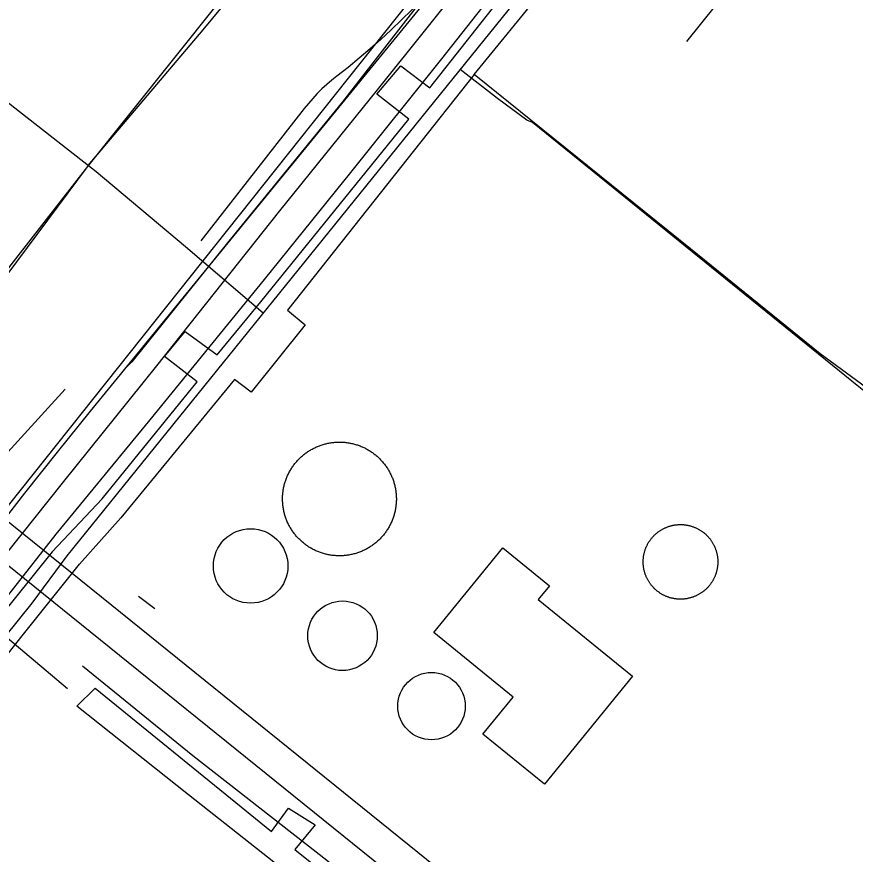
# Model space of a CAD drawing. Extents: x 3297753 to 3335611, y 652252 to 677623.
# Drawn here: x 3310374 to 3311113, y 661254 to 661992 of the extents above; entities that cross this region are included whole.
import ezdxf

# ---------------------------------------------------------------- set-up
doc = ezdxf.new("R2010")
doc.units = 0
for name, color, linetype in [('V-BLDG-OTLN', 7, 'Continuous'), ('V-DOMW-TANK', 7, 'Continuous'), ('V-RAIL-TRAK', 7, 'Continuous'), ('V-ROAD-CNTR', 7, 'Continuous'), ('V-TOPO-SHOR', 7, 'Continuous'), ('V-UTIL-LINE', 7, 'Continuous')]:
    doc.layers.add(name, color=color, linetype=linetype)

msp = doc.modelspace()

# ---------------------------------------------------------------- linework, layer by layer
at = {"layer": 'V-BLDG-OTLN'}
msp.add_lwpolyline([(3310916.85, 661410.65), (3310839.27, 661315.37), (3310785.05, 661359.53), (3310811.66, 661392.21), (3310741.78, 661449.11), (3310802.57, 661523.77), (3310843.7, 661490.29), (3310833.87, 661478.22)], close=True, dxfattribs=at)
at = {"layer": 'V-DOMW-TANK'}
for points in [[(3310611.53, 661584.42), (3310611.84, 661585.23), (3310612.17, 661586.05), (3310612.51, 661586.85), (3310612.86, 661587.66), (3310613.23, 661588.45), (3310613.61, 661589.24), (3310614, 661590.02), (3310614.41, 661590.79), (3310614.84, 661591.56), (3310615.27, 661592.32), (3310615.72, 661593.07), (3310616.18, 661593.81), (3310616.66, 661594.55), (3310617.15, 661595.28), (3310617.65, 661595.99), (3310618.16, 661596.7), (3310618.68, 661597.41), (3310619.22, 661598.1), (3310619.77, 661598.78), (3310620.33, 661599.45), (3310620.91, 661600.11), (3310621.49, 661600.77), (3310622.09, 661601.41), (3310622.69, 661602.04), (3310623.31, 661602.66), (3310623.94, 661603.27), (3310624.58, 661603.87), (3310625.23, 661604.46), (3310625.89, 661605.03), (3310626.56, 661605.6), (3310627.23, 661606.15), (3310627.92, 661606.69), (3310628.62, 661607.22), (3310629.33, 661607.73), (3310630.04, 661608.24), (3310630.77, 661608.73), (3310631.5, 661609.21), (3310632.24, 661609.68), (3310632.99, 661610.13), (3310633.75, 661610.57), (3310634.52, 661610.99), (3310635.29, 661611.41), (3310636.07, 661611.81), (3310636.85, 661612.19), (3310637.65, 661612.56), (3310638.44, 661612.92), (3310639.25, 661613.27), (3310640.06, 661613.6), (3310640.88, 661613.91), (3310641.7, 661614.21), (3310642.52, 661614.5), (3310643.36, 661614.77), (3310644.19, 661615.03), (3310645.04, 661615.28), (3310645.88, 661615.5), (3310646.73, 661615.72), (3310647.58, 661615.92), (3310648.44, 661616.1), (3310649.3, 661616.27), (3310650.16, 661616.42)], [(3310650.16, 661616.42), (3310651.02, 661616.56), (3310651.89, 661616.69), (3310652.76, 661616.8), (3310653.63, 661616.89), (3310654.5, 661616.97), (3310655.38, 661617.03), (3310656.25, 661617.08), (3310657.12, 661617.11), (3310658, 661617.13), (3310658.88, 661617.14), (3310659.75, 661617.12), (3310660.62, 661617.09), (3310661.5, 661617.05), (3310662.38, 661616.99), (3310663.25, 661616.92), (3310664.12, 661616.83), (3310664.99, 661616.72), (3310665.85, 661616.6), (3310666.72, 661616.47), (3310667.58, 661616.32), (3310668.44, 661616.15), (3310669.3, 661615.97), (3310670.15, 661615.78), (3310671, 661615.57), (3310671.85, 661615.34), (3310672.69, 661615.1), (3310673.53, 661614.85), (3310674.36, 661614.58), (3310675.19, 661614.3), (3310676.02, 661614), (3310676.83, 661613.69), (3310677.65, 661613.36), (3310678.45, 661613.02), (3310679.25, 661612.67), (3310680.05, 661612.3), (3310680.84, 661611.92), (3310681.62, 661611.52), (3310682.39, 661611.12), (3310683.16, 661610.69), (3310683.92, 661610.26), (3310684.67, 661609.81), (3310685.41, 661609.35), (3310686.15, 661608.87), (3310686.88, 661608.38), (3310687.59, 661607.88), (3310688.3, 661607.37), (3310689.01, 661606.84), (3310689.7, 661606.31), (3310690.38, 661605.76), (3310691.05, 661605.2), (3310691.71, 661604.62), (3310692.37, 661604.04), (3310693.01, 661603.44), (3310693.64, 661602.84), (3310694.26, 661602.22), (3310694.87, 661601.59), (3310695.47, 661600.95), (3310696.05, 661600.3), (3310696.63, 661599.65), (3310697.2, 661598.97), (3310697.75, 661598.3), (3310698.29, 661597.61), (3310698.81, 661596.91), (3310699.33, 661596.2), (3310699.84, 661595.49), (3310700.33, 661594.76), (3310700.81, 661594.03), (3310701.27, 661593.29), (3310701.73, 661592.54), (3310702.17, 661591.78), (3310702.59, 661591.02), (3310703, 661590.24), (3310703.41, 661589.46), (3310703.79, 661588.68), (3310704.16, 661587.89), (3310704.52, 661587.09), (3310704.86, 661586.28), (3310705.2, 661585.47), (3310705.51, 661584.66), (3310705.81, 661583.83), (3310706.1, 661583.01), (3310706.37, 661582.17), (3310706.63, 661581.34), (3310706.87, 661580.5), (3310707.1, 661579.65), (3310707.32, 661578.8), (3310707.52, 661577.95), (3310707.7, 661577.09), (3310707.87, 661576.23), (3310708.02, 661575.37), (3310708.16, 661574.51), (3310708.29, 661573.64), (3310708.4, 661572.77), (3310708.49, 661571.9), (3310708.57, 661571.03), (3310708.63, 661570.16), (3310708.68, 661569.28), (3310708.71, 661568.41), (3310708.73, 661567.53), (3310708.73, 661566.66)], [(3310649.54, 661517.62), (3310648.68, 661517.78), (3310647.83, 661517.96), (3310646.97, 661518.16), (3310646.12, 661518.37), (3310645.28, 661518.59), (3310644.43, 661518.83), (3310643.6, 661519.08), (3310642.76, 661519.35), (3310641.93, 661519.64), (3310641.11, 661519.94), (3310640.29, 661520.25), (3310639.48, 661520.57), (3310638.67, 661520.91), (3310637.87, 661521.27), (3310637.08, 661521.63), (3310636.29, 661522.02), (3310635.51, 661522.41), (3310634.73, 661522.82), (3310633.97, 661523.24), (3310633.21, 661523.68), (3310632.46, 661524.13), (3310631.71, 661524.59), (3310630.98, 661525.07), (3310630.25, 661525.55), (3310629.53, 661526.05), (3310628.82, 661526.57), (3310628.12, 661527.09), (3310627.43, 661527.63), (3310626.75, 661528.18), (3310626.08, 661528.74), (3310625.41, 661529.31), (3310624.76, 661529.9), (3310624.12, 661530.49), (3310623.49, 661531.1), (3310622.87, 661531.71), (3310622.26, 661532.34), (3310621.66, 661532.98), (3310621.07, 661533.63), (3310620.5, 661534.29), (3310619.93, 661534.96), (3310619.38, 661535.64), (3310618.84, 661536.33), (3310618.31, 661537.03), (3310617.79, 661537.73), (3310617.29, 661538.45), (3310616.8, 661539.17), (3310616.32, 661539.91), (3310615.85, 661540.65), (3310615.4, 661541.4), (3310614.96, 661542.16), (3310614.53, 661542.92), (3310614.12, 661543.69), (3310613.72, 661544.47), (3310613.33, 661545.26), (3310612.96, 661546.05), (3310612.61, 661546.85), (3310612.26, 661547.65), (3310611.93, 661548.46), (3310611.62, 661549.28), (3310611.31, 661550.1), (3310611.03, 661550.93), (3310610.75, 661551.76), (3310610.5, 661552.6), (3310610.25, 661553.44), (3310610.02, 661554.28), (3310609.81, 661555.13), (3310609.61, 661555.99), (3310609.43, 661556.84), (3310609.26, 661557.7), (3310609.1, 661558.56), (3310608.96, 661559.43), (3310608.84, 661560.3), (3310608.73, 661561.16), (3310608.64, 661562.03), (3310608.56, 661562.91), (3310608.5, 661563.78), (3310608.45, 661564.65), (3310608.41, 661565.53), (3310608.4, 661566.4), (3310608.4, 661567.28), (3310608.41, 661568.16), (3310608.44, 661569.03), (3310608.48, 661569.9), (3310608.54, 661570.78), (3310608.61, 661571.65), (3310608.7, 661572.52), (3310608.81, 661573.39), (3310608.93, 661574.26), (3310609.06, 661575.12), (3310609.21, 661575.98), (3310609.38, 661576.85), (3310609.56, 661577.7), (3310609.75, 661578.56), (3310609.96, 661579.41), (3310610.19, 661580.25), (3310610.43, 661581.09), (3310610.68, 661581.93), (3310610.95, 661582.77), (3310611.23, 661583.59), (3310611.53, 661584.42)], [(3310708.73, 661566.66), (3310708.72, 661565.78), (3310708.69, 661564.91), (3310708.65, 661564.03), (3310708.59, 661563.16), (3310708.51, 661562.29), (3310708.42, 661561.42), (3310708.32, 661560.54), (3310708.2, 661559.68), (3310708.06, 661558.81), (3310707.91, 661557.95), (3310707.75, 661557.09), (3310707.57, 661556.23), (3310707.37, 661555.38), (3310707.16, 661554.53), (3310706.94, 661553.68), (3310706.7, 661552.84), (3310706.45, 661552.01), (3310706.18, 661551.17), (3310705.9, 661550.34), (3310705.6, 661549.52), (3310705.29, 661548.7), (3310704.96, 661547.89), (3310704.62, 661547.08), (3310704.27, 661546.28), (3310703.9, 661545.48), (3310703.52, 661544.7), (3310703.12, 661543.92), (3310702.71, 661543.14), (3310702.29, 661542.37), (3310701.85, 661541.61), (3310701.41, 661540.86), (3310700.94, 661540.12), (3310700.47, 661539.38), (3310699.98, 661538.66), (3310699.48, 661537.94), (3310698.97, 661537.23), (3310698.44, 661536.53), (3310697.9, 661535.84), (3310697.36, 661535.16), (3310696.79, 661534.48), (3310696.22, 661533.82), (3310695.64, 661533.17), (3310695.04, 661532.53), (3310694.43, 661531.9), (3310693.81, 661531.28), (3310693.19, 661530.67), (3310692.55, 661530.07), (3310691.9, 661529.48), (3310691.24, 661528.9), (3310690.57, 661528.34), (3310689.89, 661527.79), (3310689.2, 661527.25), (3310688.5, 661526.71), (3310687.8, 661526.2), (3310687.08, 661525.7), (3310686.36, 661525.2), (3310685.62, 661524.73), (3310684.88, 661524.26), (3310684.13, 661523.81), (3310683.38, 661523.37), (3310682.61, 661522.94), (3310681.84, 661522.53), (3310681.06, 661522.13), (3310680.27, 661521.74), (3310679.48, 661521.37), (3310678.68, 661521.01), (3310677.88, 661520.67), (3310677.07, 661520.34), (3310676.25, 661520.02), (3310675.43, 661519.72), (3310674.6, 661519.44), (3310673.77, 661519.16), (3310672.93, 661518.9), (3310672.09, 661518.66), (3310671.25, 661518.43), (3310670.4, 661518.22), (3310669.54, 661518.02), (3310668.69, 661517.83), (3310667.83, 661517.67), (3310666.97, 661517.51), (3310666.1, 661517.37), (3310665.24, 661517.25), (3310664.37, 661517.14), (3310663.5, 661517.05), (3310662.62, 661516.97), (3310661.75, 661516.9), (3310660.88, 661516.85), (3310660, 661516.82), (3310659.13, 661516.81), (3310658.25, 661516.8), (3310657.38, 661516.82), (3310656.5, 661516.84), (3310655.62, 661516.89), (3310654.75, 661516.95), (3310653.88, 661517.02), (3310653.01, 661517.11), (3310652.14, 661517.21), (3310651.27, 661517.33), (3310650.41, 661517.47), (3310649.54, 661517.62)], [(3310929.78, 661526.11), (3310930.04, 661526.62), (3310930.3, 661527.13), (3310930.58, 661527.63), (3310930.87, 661528.13), (3310931.16, 661528.62), (3310931.47, 661529.11), (3310931.78, 661529.59), (3310932.1, 661530.07), (3310932.43, 661530.54), (3310932.77, 661531.01), (3310933.11, 661531.46), (3310933.46, 661531.92), (3310933.82, 661532.37), (3310934.19, 661532.81), (3310934.57, 661533.24), (3310934.95, 661533.67), (3310935.34, 661534.09), (3310935.74, 661534.5), (3310936.15, 661534.91), (3310936.56, 661535.31), (3310936.98, 661535.7), (3310937.4, 661536.09), (3310937.84, 661536.46), (3310938.28, 661536.83), (3310938.72, 661537.2), (3310939.18, 661537.55), (3310939.63, 661537.9), (3310940.1, 661538.23), (3310940.57, 661538.57), (3310941.04, 661538.89), (3310941.53, 661539.2), (3310942.01, 661539.51), (3310942.5, 661539.8), (3310943, 661540.09), (3310943.5, 661540.37), (3310944.01, 661540.64), (3310944.52, 661540.9), (3310945.04, 661541.16), (3310945.56, 661541.4), (3310946.08, 661541.63), (3310946.61, 661541.86), (3310947.14, 661542.07), (3310947.68, 661542.28), (3310948.22, 661542.48), (3310948.76, 661542.67), (3310949.31, 661542.85), (3310949.85, 661543.01), (3310950.41, 661543.17), (3310950.96, 661543.32), (3310951.52, 661543.46), (3310952.08, 661543.59), (3310952.64, 661543.72), (3310953.2, 661543.82), (3310953.77, 661543.93), (3310954.33, 661544.02), (3310954.91, 661544.1), (3310955.47, 661544.17), (3310956.04, 661544.23), (3310956.62, 661544.28), (3310957.19, 661544.32)], [(3310957.19, 661544.32), (3310957.76, 661544.35), (3310958.34, 661544.37), (3310958.91, 661544.38), (3310959.49, 661544.38), (3310960.06, 661544.38), (3310960.64, 661544.35), (3310961.21, 661544.33), (3310961.78, 661544.29), (3310962.35, 661544.24), (3310962.93, 661544.18), (3310963.5, 661544.11), (3310964.06, 661544.03), (3310964.63, 661543.94), (3310965.2, 661543.84), (3310965.76, 661543.73), (3310966.32, 661543.62), (3310966.88, 661543.49), (3310967.44, 661543.35), (3310968, 661543.2), (3310968.55, 661543.04), (3310969.1, 661542.88), (3310969.65, 661542.7), (3310970.19, 661542.52), (3310970.73, 661542.32), (3310971.27, 661542.11), (3310971.8, 661541.9), (3310972.33, 661541.68), (3310972.85, 661541.45), (3310973.38, 661541.2), (3310973.89, 661540.95), (3310974.4, 661540.69), (3310974.91, 661540.42), (3310975.41, 661540.14), (3310975.91, 661539.86), (3310976.41, 661539.56), (3310976.89, 661539.26), (3310977.37, 661538.95), (3310977.85, 661538.63), (3310978.32, 661538.3), (3310978.79, 661537.96), (3310979.25, 661537.62), (3310979.7, 661537.27), (3310980.15, 661536.9), (3310980.59, 661536.53), (3310981.02, 661536.16), (3310981.45, 661535.77), (3310981.87, 661535.39), (3310982.28, 661534.98), (3310982.69, 661534.58), (3310983.09, 661534.17), (3310983.48, 661533.75), (3310983.87, 661533.32), (3310984.25, 661532.89), (3310984.62, 661532.45), (3310984.98, 661532), (3310985.33, 661531.55), (3310985.68, 661531.09), (3310986.02, 661530.63), (3310986.35, 661530.16), (3310986.67, 661529.68), (3310986.98, 661529.2), (3310987.29, 661528.72), (3310987.58, 661528.22), (3310987.87, 661527.73), (3310988.15, 661527.22), (3310988.42, 661526.71), (3310988.68, 661526.21), (3310988.94, 661525.69), (3310989.18, 661525.17), (3310989.42, 661524.65), (3310989.64, 661524.12), (3310989.86, 661523.58), (3310990.06, 661523.05), (3310990.26, 661522.51), (3310990.45, 661521.97), (3310990.63, 661521.42), (3310990.8, 661520.87), (3310990.96, 661520.32), (3310991.1, 661519.77), (3310991.24, 661519.21), (3310991.37, 661518.65), (3310991.49, 661518.09), (3310991.6, 661517.52), (3310991.71, 661516.96), (3310991.8, 661516.39), (3310991.88, 661515.82), (3310991.95, 661515.25), (3310992.01, 661514.68), (3310992.06, 661514.11), (3310992.1, 661513.54), (3310992.13, 661512.96), (3310992.15, 661512.39), (3310992.16, 661511.81), (3310992.17, 661511.24), (3310992.16, 661510.67), (3310992.14, 661510.09), (3310992.11, 661509.52), (3310992.07, 661508.95), (3310992.02, 661508.37), (3310991.96, 661507.8)], [(3310949.96, 661479.9), (3310949.41, 661480.07), (3310948.86, 661480.24), (3310948.32, 661480.43), (3310947.78, 661480.62), (3310947.24, 661480.83), (3310946.71, 661481.05), (3310946.18, 661481.27), (3310945.66, 661481.5), (3310945.14, 661481.74), (3310944.62, 661481.99), (3310944.11, 661482.25), (3310943.6, 661482.52), (3310943.09, 661482.8), (3310942.6, 661483.09), (3310942.1, 661483.38), (3310941.61, 661483.69), (3310941.13, 661484), (3310940.66, 661484.32), (3310940.19, 661484.65), (3310939.72, 661484.98), (3310939.26, 661485.33), (3310938.81, 661485.68), (3310938.36, 661486.04), (3310937.92, 661486.41), (3310937.49, 661486.79), (3310937.06, 661487.17), (3310936.64, 661487.56), (3310936.23, 661487.96), (3310935.82, 661488.36), (3310935.42, 661488.78), (3310935.02, 661489.2), (3310934.64, 661489.62), (3310934.26, 661490.06), (3310933.89, 661490.5), (3310933.53, 661490.94), (3310933.18, 661491.39), (3310932.83, 661491.85), (3310932.49, 661492.32), (3310932.16, 661492.79), (3310931.84, 661493.26), (3310931.52, 661493.74), (3310931.22, 661494.23), (3310930.92, 661494.72), (3310930.64, 661495.22), (3310930.35, 661495.72), (3310930.08, 661496.23), (3310929.82, 661496.74), (3310929.57, 661497.25), (3310929.33, 661497.78), (3310929.09, 661498.3), (3310928.87, 661498.83), (3310928.65, 661499.36), (3310928.44, 661499.9), (3310928.25, 661500.44), (3310928.06, 661500.98), (3310927.88, 661501.52), (3310927.71, 661502.07), (3310927.55, 661502.62), (3310927.4, 661503.18), (3310927.26, 661503.74), (3310927.13, 661504.3), (3310927.01, 661504.86), (3310926.9, 661505.42), (3310926.8, 661505.99), (3310926.71, 661506.56), (3310926.63, 661507.12), (3310926.56, 661507.69), (3310926.5, 661508.26), (3310926.45, 661508.84), (3310926.41, 661509.41), (3310926.38, 661509.98), (3310926.35, 661510.56), (3310926.34, 661511.13), (3310926.34, 661511.71), (3310926.35, 661512.28), (3310926.37, 661512.85), (3310926.4, 661513.43), (3310926.44, 661514), (3310926.49, 661514.57), (3310926.55, 661515.14), (3310926.61, 661515.71), (3310926.7, 661516.28), (3310926.78, 661516.85), (3310926.88, 661517.42), (3310926.99, 661517.98), (3310927.11, 661518.54), (3310927.24, 661519.1), (3310927.38, 661519.66), (3310927.52, 661520.22), (3310927.68, 661520.77), (3310927.85, 661521.32), (3310928.02, 661521.86), (3310928.21, 661522.41), (3310928.41, 661522.95), (3310928.61, 661523.48), (3310928.83, 661524.02), (3310929.05, 661524.55), (3310929.28, 661525.07), (3310929.52, 661525.59), (3310929.78, 661526.11)], [(3310991.96, 661507.8), (3310991.89, 661507.23), (3310991.81, 661506.66), (3310991.72, 661506.09), (3310991.62, 661505.53), (3310991.52, 661504.96), (3310991.4, 661504.4), (3310991.27, 661503.84), (3310991.13, 661503.28), (3310990.98, 661502.73), (3310990.83, 661502.18), (3310990.66, 661501.63), (3310990.48, 661501.08), (3310990.3, 661500.54), (3310990.1, 661500), (3310989.9, 661499.46), (3310989.68, 661498.93), (3310989.46, 661498.4), (3310989.23, 661497.87), (3310988.98, 661497.35), (3310988.73, 661496.83), (3310988.47, 661496.32), (3310988.2, 661495.82), (3310987.93, 661495.31), (3310987.64, 661494.82), (3310987.35, 661494.32), (3310987.04, 661493.83), (3310986.73, 661493.35), (3310986.41, 661492.88), (3310986.08, 661492.41), (3310985.74, 661491.94), (3310985.4, 661491.48), (3310985.04, 661491.03), (3310984.69, 661490.58), (3310984.32, 661490.14), (3310983.94, 661489.7), (3310983.56, 661489.28), (3310983.17, 661488.86), (3310982.77, 661488.44), (3310982.36, 661488.04), (3310981.95, 661487.64), (3310981.53, 661487.24), (3310981.1, 661486.86), (3310980.67, 661486.48), (3310980.23, 661486.11), (3310979.78, 661485.75), (3310979.33, 661485.4), (3310978.87, 661485.05), (3310978.41, 661484.71), (3310977.94, 661484.38), (3310977.46, 661484.06), (3310976.98, 661483.74), (3310976.5, 661483.44), (3310976, 661483.14), (3310975.51, 661482.85), (3310975.01, 661482.58), (3310974.5, 661482.31), (3310973.99, 661482.04), (3310973.47, 661481.79), (3310972.95, 661481.55), (3310972.43, 661481.31), (3310971.9, 661481.09), (3310971.37, 661480.87), (3310970.83, 661480.66), (3310970.29, 661480.46), (3310969.75, 661480.28), (3310969.2, 661480.1), (3310968.65, 661479.93), (3310968.1, 661479.77), (3310967.55, 661479.62), (3310966.99, 661479.48), (3310966.43, 661479.35), (3310965.87, 661479.23), (3310965.3, 661479.12), (3310964.74, 661479.02), (3310964.17, 661478.93), (3310963.6, 661478.85), (3310963.03, 661478.78), (3310962.46, 661478.72), (3310961.89, 661478.67), (3310961.32, 661478.62), (3310960.74, 661478.59), (3310960.17, 661478.57), (3310959.6, 661478.56), (3310959.02, 661478.56), (3310958.45, 661478.57), (3310957.87, 661478.59), (3310957.3, 661478.62), (3310956.73, 661478.66), (3310956.15, 661478.7), (3310955.58, 661478.76), (3310955.01, 661478.83), (3310954.44, 661478.91), (3310953.87, 661479.01), (3310953.31, 661479.1), (3310952.75, 661479.21), (3310952.18, 661479.33), (3310951.62, 661479.46), (3310951.07, 661479.59), (3310950.51, 661479.74), (3310949.96, 661479.9)]]:
    msp.add_lwpolyline(points, dxfattribs=at)
for centre, radius in [((3310580.26, 661507.88), 32.84), ((3310661.3, 661446.31), 30.66), ((3310739.74, 661384.25), 29.74)]:
    msp.add_circle(centre, radius, dxfattribs=at)
at = {"layer": 'V-RAIL-TRAK'}
for points in [[(3309937.23, 661007.42), (3309945.61, 661017.42), (3309975.58, 661054.26), (3310005.36, 661091.26), (3310034.95, 661128.4), (3310064.35, 661165.7), (3310093.56, 661203.15), (3310134.1, 661253.96), (3310174.46, 661304.91), (3310214.65, 661356.01), (3310254.64, 661407.24), (3310270.52, 661428.98), (3310286.58, 661450.58), (3310302.82, 661472.04), (3310319.25, 661493.37), (3310335.86, 661514.55), (3310352.65, 661535.58), (3310381.23, 661572.06), (3310410.02, 661608.38), (3310439.02, 661644.52), (3311394.06, 662812.65)], [(3311058.74, 662445.11), (3310999.06, 662351.15), (3310948.32, 662275.79), (3310833.98, 662135.62), (3310731.07, 662007.5), (3310661.26, 661917.28), (3310560.89, 661794.25), (3310475.38, 661688.02), (3310468.24, 661680.49)], [(3310731.07, 662007.5), (3310722.31, 661998.43), (3310713.37, 661989.53), (3310704.27, 661980.8), (3310695.01, 661972.24), (3310685.58, 661963.86), (3310676, 661955.67), (3310666.26, 661947.66), (3310656.37, 661939.84), (3310651.79, 661936.27), (3310647.35, 661932.53), (3310643.07, 661928.61), (3310638.94, 661924.53), (3310634.98, 661920.28), (3310631.2, 661915.88), (3310627.59, 661911.33), (3310536.35, 661794.59)]]:
    msp.add_lwpolyline(points, dxfattribs=at)
at = {"layer": 'V-ROAD-CNTR'}
for points in [[(3310292.21, 661467.74), (3310730.71, 662019.1), (3311075.18, 662477.98), (3311242.66, 662690.05), (3311280.32, 662728.46), (3311310.39, 662759.86), (3311339.66, 662786.37), (3311367.38, 662807.59), (3311387.16, 662821.29), (3311408.9, 662832.58), (3311436.77, 662846.58), (3311562.12, 662891.17), (3311587.35, 662902.46), (3311605.85, 662913.87), (3311625.75, 662928.95), (3311638.22, 662939.96), (3311653.63, 662955), (3311691.42, 662992.25)], [(3309830.93, 661979.02), (3310474.49, 661459.91), (3311102.77, 660952.69)], [(3309812.12, 661955.65), (3310455.65, 661436.57), (3311083.98, 660929.31)]]:
    msp.add_lwpolyline(points, dxfattribs=at)
at = {"layer": 'V-TOPO-SHOR'}
for p, q in [((3310416.74, 661663.88), (3310347.35, 661587.65)), ((3310495.85, 661470.13), (3310481.36, 661480.83))]:
    msp.add_line(p, q, dxfattribs=at)
for points in [[(3310306.23, 661445.4), (3310414.29, 661580.84), (3310497.52, 661684.25), (3310605.98, 661820.96), (3310692.12, 661927.79), (3310827.09, 662096.56), (3310913.93, 662212.68), (3311044.88, 662368.73), (3311136.71, 662489.15), (3311141.69, 662495.14), (3311145, 662499.41), (3311147.95, 662499.45), (3311158.6, 662493.29), (3311165.88, 662486.22), (3311165.08, 662482.84)], [(3311165.08, 662482.84), (3311072.07, 662356.91), (3310981.8, 662244.53), (3310933.36, 662183.86), (3310869.98, 662106.5), (3310815.71, 662040.68), (3310748.67, 661955.24), (3310668.34, 661854.84), (3310592.14, 661760.4), (3310491.5, 661636.89), (3310408.65, 661536.02), (3310347.39, 661458.27)], [(3310432.13, 661419.91), (3310529.23, 661340.57), (3310647.47, 661248.28), (3310780.2, 661138.69), (3310911.26, 661033.96), (3311047.53, 660919.57), (3311028.38, 660891.45), (3310974.3, 660820.02)]]:
    msp.add_lwpolyline(points, dxfattribs=at)
at = {"layer": 'V-UTIL-LINE'}
for points in [[(3310243.78, 661296.71), (3310387.7, 661474.93), (3310387.7, 661474.93), (3310418.57, 661516.7), (3310418.57, 661516.7), (3310660.58, 661816.48), (3310862.08, 662065.66), (3311091.85, 662348.95), (3311148.82, 662423.71), (3311390.69, 662238.39), (3311555.78, 662100.78), (3311764.83, 661930.17), (3311842.4, 661866.72), (3311842.4, 661866.72), (3311947.98, 661783.6), (3311947.98, 661783.6), (3312161.97, 661609.8), (3312424.35, 661397.64), (3312594.25, 661264.99)], [(3310777.21, 661941.45), (3311025.52, 662245), (3311155.58, 662404.43)], [(3310436.99, 661861.19), (3310538.55, 661980.75), (3310580.94, 662032.5), (3310710.99, 662198.11), (3310829.72, 662347.74)], [(3310817.66, 662293.96), (3310797, 662308.08), (3310654.35, 662130.06), (3310550.78, 662003.37), (3310436.56, 661860.32), (3310347.62, 661746.65), (3310321.46, 661766.09), (3310258.17, 661683.69), (3310218.32, 661716.02)], [(3310405.32, 661520.43), (3310449.43, 661567.16), (3310533.19, 661670.28), (3310504.33, 661692.54), (3310522.6, 661714.77), (3310550.68, 661694.07), (3310589.17, 661740.76), (3310719.6, 661901.93), (3310691.63, 661923.93), (3310712.55, 661948.98), (3310738.29, 661929.52), (3310802.32, 662010.94), (3310859.6, 662081.6), (3311001.72, 662253.25)], [(3310591.39, 661730.77), (3310522.97, 661789.32), (3310444.1, 661855.62), (3310235.39, 662019.07), (3310196.56, 662051.92), (3310115.33, 662113.93), (3310158.92, 662166.3)], [(3311503.49, 661652.11), (3311573.77, 661744.99), (3311334.03, 661937.54), (3311092.06, 662129.38), (3310964.68, 661970.43)], [(3310777.21, 661941.45), (3310612.81, 661733.38), (3310628.37, 661720.55), (3310580.87, 661661.16), (3310565.94, 661672.27), (3310465.69, 661550.31), (3310429.4, 661509.36)], [(3311514.2, 661348.33), (3311457.48, 661393.08), (3311457.48, 661393.08), (3311116.49, 661665.96), (3311116.49, 661665.96), (3310828.79, 661898.92), (3310823.87, 661901.02), (3310798.04, 661920.17), (3310798.04, 661920.17), (3310765.09, 661945.72)], [(3311433.93, 661412.66), (3311395.38, 661449.95), (3311318.18, 661513.25), (3311201.74, 661607.3), (3311082.47, 661694.92), (3310967.96, 661787.59), (3310777.21, 661941.45)], [(3310436.99, 661861.19), (3310347, 661740.59), (3310323.58, 661760.91), (3310261.5, 661684.53)], [(3310204.09, 661580.75), (3310418.73, 661399.9)], [(3310405.32, 661520.43), (3310354.87, 661457.66), (3310333.09, 661425.71), (3310237.52, 661306.1), (3310222.52, 661288.69), (3310203.24, 661303.63), (3310178.59, 661274.13), (3310198.04, 661259.19), (3310097.83, 661133.26), (3310078.39, 661147.77), (3310052.83, 661117.57), (3310073.16, 661101.72), (3309958.48, 660960.25), (3309909.42, 660899.05), (3309890.13, 660914.08), (3309864.98, 660884.57), (3309884.19, 660869.03), (3309820.35, 660786.24)], [(3309837.4, 660772.08), (3309866.97, 660807.01), (3309994.89, 660965.25), (3310059.59, 661047.95), (3310161.72, 661174.96), (3310258.34, 661293.75), (3310378.96, 661446.17), (3310429.4, 661509.36)], [(3311258.35, 660717.36), (3311022.27, 660907.44), (3310820.57, 661069.85), (3310617.59, 661233.44), (3310525.43, 661305.86), (3310426.92, 661384.26), (3310443.3, 661399.96), (3310598.72, 661273.55), (3310613.71, 661294.14), (3310637.16, 661279.64), (3310619.33, 661257.74), (3310782.71, 661126.23), (3310849.32, 661070.3), (3310868.39, 661091.83), (3310890.27, 661074.82), (3310872.84, 661053.34), (3311062.43, 660897.56), (3311184.06, 660801.78)]]:
    msp.add_lwpolyline(points, dxfattribs=at)

doc.saveas('drawing.dxf')
